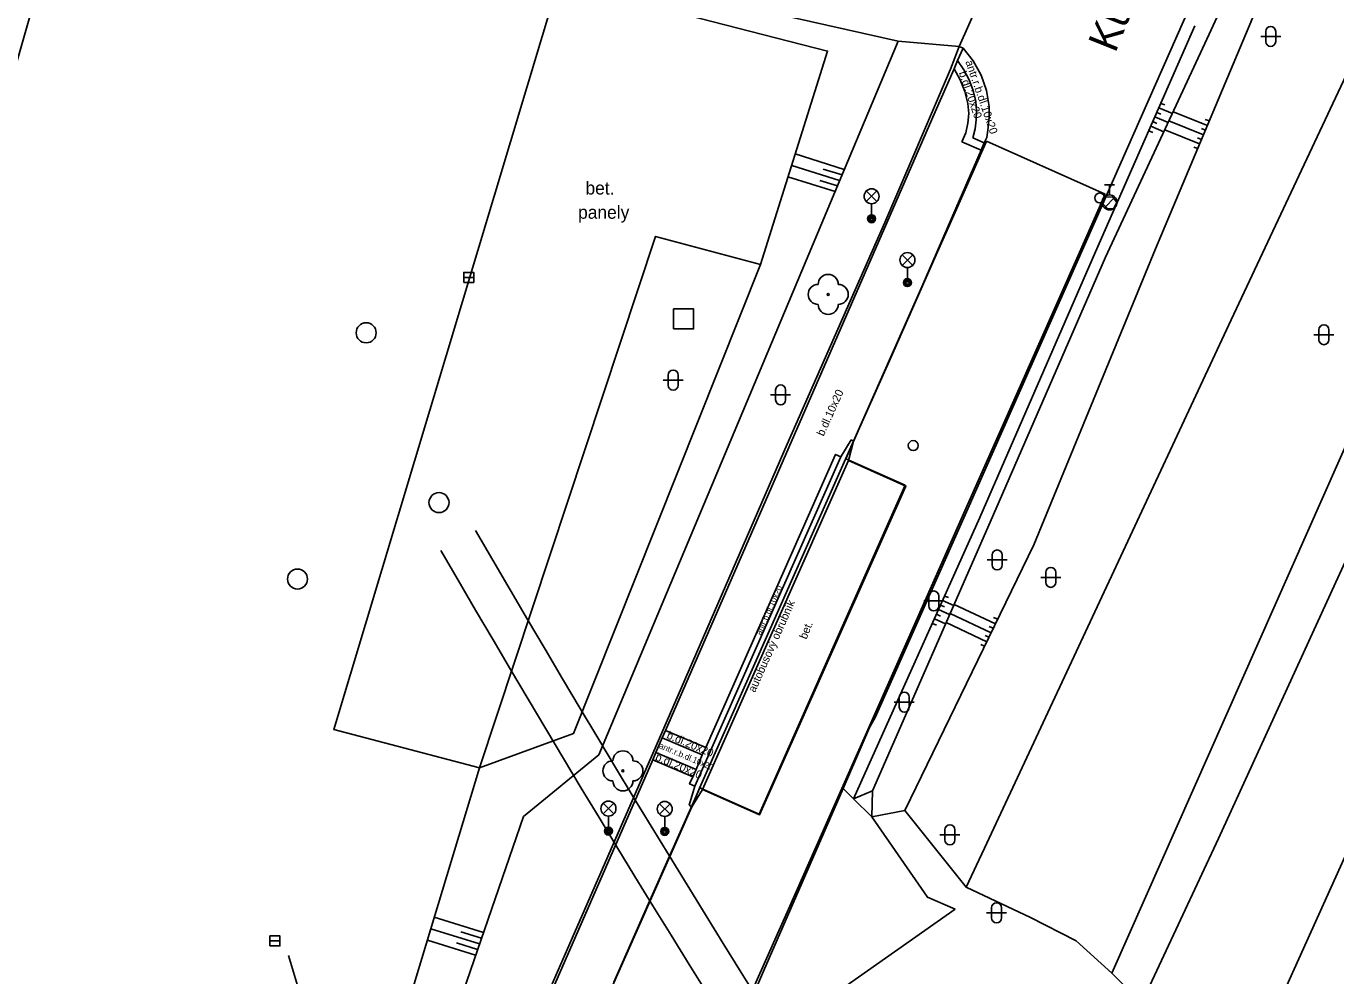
# Model space of a CAD drawing. Extents: x -595546 to -593986, y -1160845 to -1159202.
# Drawn here: x -595283.6 to -595218.1, y -1159466.4 to -1159418.9 of the extents above; entities that cross this region are included whole.
import ezdxf

# ---------------------------------------------------------------- set-up
doc = ezdxf.new("R2010")
doc.units = 0
for name, color, linetype in [('154_plocha_vozovka', 7, 'Continuous'), ('Level 22', 7, 'Continuous'), ('Level 26', 7, 'Continuous'), ('Level 27', 7, 'Continuous'), ('Level 28', 7, 'Continuous'), ('Level 33', 7, 'Continuous'), ('Level 36', 7, 'Continuous'), ('Nazvy ulic', 7, 'Continuous'), ('Specificka linie pasportu komunikaci', 7, 'Continuous'), ('TM - chodniky - VP', 7, 'Continuous'), ('TM - dolni hrana svahu', 7, 'Continuous'), ('TM - horni hrana svahu', 7, 'Continuous'), ('TM - komunikace - VP', 7, 'Continuous'), ('TM - letecke snimky - pomocna linie', 7, 'Continuous'), ('TM - plot drateny_ kovovy - VP', 7, 'Continuous'), ('TM - plot zdeny_ ohradni zed - VP', 7, 'Continuous'), ('TM - popis povrchu', 7, 'Continuous'), ('TM - poznamka', 7, 'Continuous'), ('TM - rozhrani mezi zpev. plochami mezi sebou - VP', 7, 'Continuous'), ('TM - rozhrani ploch obecne - VP', 7, 'Continuous'), ('TM - srafovani', 7, 'Continuous'), ('TM - vjezd na pozemek', 7, 'Continuous')]:
    doc.layers.add(name, color=color, linetype=linetype)

msp = doc.modelspace()

# ---------------------------------------------------------------- linework, layer by layer
at = {"layer": '154_plocha_vozovka'}
for p, q in [((-595235.746, -1159425.084), (-595237.135, -1159428.218)), ((-595235.564, -1159424.674), (-595235.746, -1159425.084)), ((-595229.631, -1159427.328), (-595235.564, -1159424.674)), ((-595230.92, -1159430.236), (-595229.631, -1159427.328)), ((-595237.135, -1159428.218), (-595238.151, -1159430.509)), ((-595233.086, -1159435.123), (-595230.92, -1159430.236)), ((-595238.151, -1159430.509), (-595240.39, -1159435.561)), ((-595240.39, -1159435.561), (-595241.849, -1159438.852)), ((-595234.982, -1159439.398), (-595233.086, -1159435.123)), ((-595241.849, -1159438.852), (-595242.598, -1159440.548)), ((-595236.513, -1159442.854), (-595234.982, -1159439.398)), ((-595242.598, -1159440.548), (-595239.631, -1159441.863)), ((-595239.631, -1159441.863), (-595243.024, -1159449.517)), ((-595239.601, -1159449.818), (-595236.513, -1159442.854)), ((-595243.024, -1159449.517), (-595246.927, -1159458.32)), ((-595242.734, -1159456.886), (-595239.601, -1159449.818)), ((-595249.896, -1159457.004), (-595250.145, -1159457.566)), ((-595246.927, -1159458.32), (-595249.896, -1159457.004)), ((-595245.47, -1159463.059), (-595242.734, -1159456.886)), ((-595250.145, -1159457.566), (-595251.278, -1159460.121)), ((-595251.278, -1159460.121), (-595252.46, -1159462.788)), ((-595252.46, -1159462.788), (-595254.196, -1159466.713)), ((-595247.293, -1159467.174), (-595245.47, -1159463.059))]:
    msp.add_line(p, q, dxfattribs=at)
at = {"layer": 'Level 22'}
for centre in [(-595243.48, -1159432.33), (-595253.74, -1159456.15)]:
    msp.add_circle(centre, 0.05, dxfattribs=at)
for centre, start, end in [((-595243.48, -1159431.83), 0, 180), ((-595243.98, -1159432.33), 90, 270), ((-595242.98, -1159432.33), 270, 90), ((-595243.48, -1159432.83), 180, 0), ((-595253.74, -1159455.65), 0, 180), ((-595254.24, -1159456.15), 90, 270), ((-595253.24, -1159456.15), 270, 90), ((-595253.74, -1159456.65), 180, 0)]:
    msp.add_arc(centre, 0.5, start, end, dxfattribs=at)
at = {"layer": 'Level 26'}
msp.add_lwpolyline([(-595251.21, -1159434.06), (-595250.21, -1159434.06), (-595250.21, -1159433.06), (-595251.21, -1159433.06)], close=True, dxfattribs=at)
at = {"layer": 'Level 27'}
for p, q in [((-595261.69, -1159431.48), (-595261.19, -1159431.48)), ((-595271.38, -1159464.65), (-595270.88, -1159464.65))]:
    msp.add_line(p, q, dxfattribs=at)
for points in [[(-595261.69, -1159431.73), (-595261.19, -1159431.73), (-595261.19, -1159431.23), (-595261.69, -1159431.23)], [(-595271.38, -1159464.9), (-595270.88, -1159464.9), (-595270.88, -1159464.4), (-595271.38, -1159464.4)]]:
    msp.add_lwpolyline(points, close=True, dxfattribs=at)
for centre in [(-595266.57, -1159434.25), (-595262.93, -1159442.74), (-595270, -1159446.56)]:
    msp.add_circle(centre, 0.5, dxfattribs=at)
at = {"layer": 'Level 28'}
for p, q in [((-595229.67, -1159426.855), (-595229.17, -1159426.855)), ((-595229.42, -1159427.355), (-595229.42, -1159426.855)), ((-595229.678, -1159428.002), (-595229.148, -1159427.472))]:
    msp.add_line(p, q, dxfattribs=at)
for centre, radius in [((-595229.91, -1159427.51), 0.25), ((-595229.42, -1159427.73), 0.375), ((-595239.23, -1159439.89), 0.25)]:
    msp.add_circle(centre, radius, dxfattribs=at)
at = {"layer": 'Level 33'}
for p, q in [((-595241.575, -1159427.69), (-595241.045, -1159427.16)), ((-595241.575, -1159427.16), (-595241.045, -1159427.69)), ((-595241.31, -1159427.8), (-595241.31, -1159428.55)), ((-595239.785, -1159430.88), (-595239.255, -1159430.35)), ((-595239.785, -1159430.35), (-595239.255, -1159430.88)), ((-595239.52, -1159430.99), (-595239.52, -1159431.74)), ((-595254.725, -1159458.3), (-595254.195, -1159457.77)), ((-595254.725, -1159457.77), (-595254.195, -1159458.3)), ((-595251.915, -1159458.32), (-595251.385, -1159457.79)), ((-595251.915, -1159457.79), (-595251.385, -1159458.32)), ((-595254.46, -1159458.41), (-595254.46, -1159459.16)), ((-595251.65, -1159458.43), (-595251.65, -1159459.18))]:
    msp.add_line(p, q, dxfattribs=at)
for centre, radius in [((-595241.31, -1159427.425), 0.375), ((-595241.31, -1159428.55), 0.2), ((-595241.31, -1159428.55), 0.145), ((-595241.31, -1159428.55), 0.0876), ((-595239.52, -1159430.615), 0.375), ((-595239.52, -1159431.74), 0.2), ((-595239.52, -1159431.74), 0.145), ((-595239.52, -1159431.74), 0.0876), ((-595254.46, -1159458.035), 0.375), ((-595251.65, -1159458.055), 0.375), ((-595254.46, -1159459.16), 0.2), ((-595254.46, -1159459.16), 0.145), ((-595254.46, -1159459.16), 0.0876), ((-595251.65, -1159459.18), 0.2), ((-595251.65, -1159459.18), 0.145), ((-595251.65, -1159459.18), 0.0876)]:
    msp.add_circle(centre, radius, dxfattribs=at)
at = {"layer": 'Level 36'}
for p, q in [((-595221.616, -1159419.186), (-595221.616, -1159419.686)), ((-595221.116, -1159419.186), (-595221.116, -1159419.686)), ((-595221.866, -1159419.436), (-595220.866, -1159419.436)), ((-595218.956, -1159434.096), (-595218.956, -1159434.596)), ((-595218.456, -1159434.096), (-595218.456, -1159434.596)), ((-595219.206, -1159434.346), (-595218.206, -1159434.346)), ((-595251.726, -1159436.616), (-595250.726, -1159436.616)), ((-595251.476, -1159436.366), (-595251.476, -1159436.866)), ((-595250.976, -1159436.366), (-595250.976, -1159436.866)), ((-595246.356, -1159437.356), (-595245.356, -1159437.356)), ((-595246.106, -1159437.106), (-595246.106, -1159437.606)), ((-595245.606, -1159437.106), (-595245.606, -1159437.606)), ((-595235.286, -1159445.356), (-595235.286, -1159445.856)), ((-595234.786, -1159445.356), (-595234.786, -1159445.856)), ((-595235.536, -1159445.606), (-595234.536, -1159445.606)), ((-595232.856, -1159446.476), (-595231.856, -1159446.476)), ((-595232.606, -1159446.226), (-595232.606, -1159446.726)), ((-595232.106, -1159446.226), (-595232.106, -1159446.726)), ((-595238.706, -1159447.656), (-595237.706, -1159447.656)), ((-595238.456, -1159447.406), (-595238.456, -1159447.906)), ((-595237.956, -1159447.406), (-595237.956, -1159447.906)), ((-595239.926, -1159452.466), (-595239.926, -1159452.966)), ((-595239.426, -1159452.466), (-595239.426, -1159452.966)), ((-595240.176, -1159452.716), (-595239.176, -1159452.716)), ((-595237.646, -1159459.096), (-595237.646, -1159459.596)), ((-595237.146, -1159459.096), (-595237.146, -1159459.596)), ((-595237.896, -1159459.346), (-595236.896, -1159459.346)), ((-595235.316, -1159462.996), (-595235.316, -1159463.496)), ((-595234.816, -1159462.996), (-595234.816, -1159463.496)), ((-595235.566, -1159463.246), (-595234.566, -1159463.246))]:
    msp.add_line(p, q, dxfattribs=at)
for centre, start, end in [((-595221.366, -1159419.186), 0, 180), ((-595221.366, -1159419.686), 180, 0), ((-595218.706, -1159434.096), 0, 180), ((-595218.706, -1159434.596), 180, 0), ((-595251.226, -1159436.366), 0, 180), ((-595251.226, -1159436.866), 180, 0), ((-595245.856, -1159437.106), 0, 180), ((-595245.856, -1159437.606), 180, 0), ((-595235.036, -1159445.356), 0, 180), ((-595235.036, -1159445.856), 180, 0), ((-595232.356, -1159446.226), 0, 180), ((-595232.356, -1159446.726), 180, 0), ((-595238.206, -1159447.406), 0, 180), ((-595238.206, -1159447.906), 180, 0), ((-595239.676, -1159452.466), 0, 180), ((-595239.676, -1159452.966), 180, 0), ((-595237.396, -1159459.096), 0, 180), ((-595237.396, -1159459.596), 180, 0), ((-595235.066, -1159462.996), 0, 180), ((-595235.066, -1159463.496), 180, 0)]:
    msp.add_arc(centre, 0.25, start, end, dxfattribs=at)
at = {"layer": 'Specificka linie pasportu komunikaci'}
msp.add_lwpolyline([(-595245.44, -1159468.92), (-595237.13, -1159463.07)], dxfattribs=at)
at = {"layer": 'TM - chodniky - VP'}
for points in [[(-595260.91, -1159456), (-595268.19, -1159454.09), (-595256.95, -1159416.7)], [(-595277.02, -1159491.74), (-595274.17, -1159492.17), (-595272.8, -1159491.66), (-595271.7, -1159490.56), (-595270.54, -1159487.84), (-595260.91, -1159456)]]:
    msp.add_lwpolyline(points, dxfattribs=at)
at = {"layer": 'TM - dolni hrana svahu'}
for points in [[(-595218.17, -1159405.76), (-595224.44, -1159419.33), (-595229.62, -1159430.47), (-595235.38, -1159443.72), (-595241.27, -1159457.15)], [(-595242.21, -1159457.54), (-595241.27, -1159457.15)], [(-595241.27, -1159457.15), (-595241.3, -1159458.44)]]:
    msp.add_lwpolyline(points, dxfattribs=at)
at = {"layer": 'TM - horni hrana svahu'}
for points in [[(-595239.65, -1159458.13), (-595233.21, -1159444.85), (-595227.12, -1159430.06), (-595222.01, -1159417.89)], [(-595235.9, -1159443.49), (-595230.12, -1159430.2), (-595225.15, -1159418.91)], [(-595239.99, -1159419.68), (-595254.95, -1159455.34), (-595258.71, -1159458.43)], [(-595235.9, -1159443.49), (-595242.21, -1159457.54)], [(-595241.3, -1159458.44), (-595242.21, -1159457.54)], [(-595271.28, -1159494.52), (-595270.92, -1159493.92), (-595258.71, -1159458.43)], [(-595241.3, -1159458.44), (-595239.65, -1159458.13)], [(-595236.59, -1159461.96), (-595239.65, -1159458.13)]]:
    msp.add_lwpolyline(points, dxfattribs=at)
at = {"layer": 'TM - komunikace - VP'}
for points in [[(-595241.41, -1159453.98), (-595241.14, -1159453.48), (-595236.57, -1159443.2), (-595229.75, -1159427.8), (-595229.6, -1159427.45), (-595225.72, -1159418.67), (-595221.85, -1159410.19)], [(-595236.94, -1159419.94), (-595236.73, -1159420.03)], [(-595236.73, -1159420.03), (-595236.23, -1159420.66)], [(-595236.23, -1159420.66), (-595235.84, -1159421.37), (-595235.57, -1159422.14), (-595235.44, -1159422.94)], [(-595235.44, -1159422.94), (-595235.44, -1159423.46), (-595235.48, -1159423.98), (-595235.56, -1159424.49)], [(-595235.56, -1159424.49), (-595235.68, -1159424.76), (-595235.8, -1159425.03), (-595235.84, -1159425.12), (-595238.8, -1159431.96), (-595242.22, -1159439.66)], [(-595242.22, -1159439.66), (-595242.47, -1159440.63), (-595249.76, -1159457.08), (-595250.29, -1159457.95)], [(-595242.73, -1159457.03), (-595241.41, -1159453.98)], [(-595246.71, -1159466.16), (-595242.73, -1159457.03)], [(-595261.01, -1159482.34), (-595257.68, -1159474.6), (-595253.61, -1159465.43), (-595250.29, -1159457.95)], [(-595247.11, -1159467.09), (-595246.71, -1159466.16)]]:
    msp.add_lwpolyline(points, dxfattribs=at)
for centre, radius, start, end in [((-594569.63, -1159043.795), 799, 210.069145, 217.958711), ((-594569.63, -1159043.795), 801, 210.069145, 217.958532), ((-595361.467, -1159492.757), 95.05, 350.13514, 16.73619)]:
    msp.add_arc(centre, radius, start, end, dxfattribs=at)
at = {"layer": 'TM - letecke snimky - pomocna linie'}
for points in [[(-595190.29, -1159378.99), (-595191.96, -1159384.99), (-595200.61, -1159404.66), (-595216.31, -1159436.95), (-595229.31, -1159466.26)], [(-595239.92, -1159502.88), (-595235.97, -1159497.73), (-595233.68, -1159495.17), (-595230.77, -1159490.05), (-595224.5, -1159476.03), (-595223.89, -1159474.26), (-595211.71, -1159447.27), (-595198.79, -1159419.27), (-595188.29, -1159396.6), (-595182.56, -1159385.66), (-595180.85, -1159384.2)], [(-595233.37, -1159463.48), (-595231.09, -1159464.65)], [(-595231.09, -1159464.65), (-595229.31, -1159466.26)], [(-595229.31, -1159466.26), (-595228.6, -1159466.97), (-595228.72, -1159469.69)]]:
    msp.add_lwpolyline(points, dxfattribs=at)
at = {"layer": 'TM - plot drateny_ kovovy - VP'}
for points in [[(-595246.14, -1159418.29), (-595239.99, -1159419.68)], [(-595216.57, -1159419.17), (-595223.34, -1159433.6), (-595235.67, -1159460.02), (-595236.59, -1159461.96), (-595233.37, -1159463.48)], [(-595239.99, -1159419.68), (-595236.94, -1159419.94)], [(-595237.37, -1159421.08), (-595236.94, -1159419.94)]]:
    msp.add_lwpolyline(points, dxfattribs=at)
at = {"layer": 'TM - plot zdeny_ ohradni zed - VP'}
for points in [[(-595237.37, -1159421.08), (-595240.65, -1159428.73), (-595245.53, -1159439.82)], [(-595245.53, -1159439.82), (-595252.08, -1159454.89), (-595256.28, -1159464.51), (-595263.62, -1159481.31)]]:
    msp.add_lwpolyline(points, dxfattribs=at)
at = {"layer": 'TM - rozhrani mezi zpev. plochami mezi sebou - VP'}
for points in [[(-595237.19, -1159421.06), (-595236.89, -1159421.61), (-595236.66, -1159422.19), (-595236.51, -1159422.79)], [(-595237.01, -1159420.64), (-595236.7, -1159421.11), (-595236.44, -1159421.61), (-595236.24, -1159422.14), (-595236.11, -1159422.69)], [(-595236.51, -1159422.79), (-595236.46, -1159423.28), (-595236.5, -1159423.77), (-595236.61, -1159424.25), (-595236.8, -1159424.7)], [(-595236.11, -1159422.69), (-595236.07, -1159423.15), (-595236.08, -1159423.6), (-595236.14, -1159424.06), (-595236.26, -1159424.5)], [(-595236.8, -1159424.7), (-595235.84, -1159425.12)], [(-595236.26, -1159424.5), (-595235.68, -1159424.76)], [(-595242.85, -1159440.45), (-595243.11, -1159440.33), (-595249.6, -1159454.98), (-595249.78, -1159455.35), (-595250.08, -1159456.08), (-595250.25, -1159456.45), (-595250.41, -1159456.8), (-595250.15, -1159456.92)], [(-595242.47, -1159440.63), (-595239.6, -1159441.91), (-595246.91, -1159458.34), (-595249.76, -1159457.08)], [(-595251.77, -1159454.5), (-595249.78, -1159455.35)], [(-595249.6, -1159454.98), (-595251.61, -1159454.14)], [(-595250.08, -1159456.08), (-595252.09, -1159455.23)], [(-595252.25, -1159455.6), (-595250.25, -1159456.45)]]:
    msp.add_lwpolyline(points, dxfattribs=at)
at = {"layer": 'TM - rozhrani ploch obecne - VP'}
for points in [[(-595302.34, -1159484.59), (-595281.81, -1159412.96)], [(-595256.95, -1159416.7), (-595243.51, -1159420.17), (-595246.86, -1159430.83)], [(-595236.73, -1159420.03), (-595237.01, -1159420.64), (-595237.19, -1159421.06), (-595238.14, -1159423.2), (-595240.55, -1159428.75), (-595245.16, -1159439.33), (-595251.61, -1159454.14), (-595251.77, -1159454.5), (-595252.09, -1159455.23), (-595252.25, -1159455.6), (-595256.11, -1159464.45), (-595263.52, -1159481.42), (-595266.64, -1159488.56), (-595266.79, -1159488.91), (-595267.12, -1159489.66), (-595267.28, -1159490.02), (-595270.92, -1159498.37), (-595271.04, -1159498.34)], [(-595229.25, -1159427.47), (-595229.6, -1159427.45)], [(-595229.25, -1159427.47), (-595229.06, -1159427.74), (-595229.23, -1159428.05), (-595229.53, -1159428.04)], [(-595229.75, -1159427.8), (-595229.53, -1159428.04)], [(-595246.86, -1159430.83), (-595252.11, -1159429.43), (-595260.91, -1159456)], [(-595246.86, -1159430.83), (-595256.21, -1159454.29), (-595260.91, -1159456)], [(-595223.98, -1159459.53), (-595213.23, -1159436.05)], [(-595250.43, -1159457.87), (-595250.15, -1159456.92), (-595242.85, -1159440.45), (-595242.33, -1159439.6)], [(-595242.22, -1159439.66), (-595242.62, -1159440.57), (-595249.91, -1159457.02), (-595250.29, -1159457.95)], [(-595242.22, -1159439.66), (-595242.33, -1159439.6)], [(-595242.21, -1159457.54), (-595242.73, -1159457.03)], [(-595250.43, -1159457.87), (-595250.29, -1159457.95)], [(-595237.13, -1159463.07), (-595238.52, -1159462.46), (-595241.3, -1159458.44)], [(-595228.72, -1159469.69), (-595223.98, -1159459.53)]]:
    msp.add_lwpolyline(points, dxfattribs=at)
at = {"layer": 'TM - srafovani'}
for points in [[(-595226.95, -1159423), (-595226.28, -1159423.29)], [(-595226.85, -1159422.78), (-595226.66, -1159422.86)], [(-595227.25, -1159423.69), (-595227.05, -1159423.78)], [(-595227.15, -1159423.46), (-595226.49, -1159423.74)], [(-595227.05, -1159423.23), (-595226.86, -1159423.32)], [(-595224.72, -1159424.35), (-595226.45, -1159423.65)], [(-595224.53, -1159423.89), (-595226.24, -1159423.2)], [(-595224.43, -1159423.66), (-595224.64, -1159423.58)], [(-595227.46, -1159424.15), (-595227.25, -1159424.24)], [(-595227.36, -1159423.92), (-595226.7, -1159424.2)], [(-595224.92, -1159424.81), (-595226.66, -1159424.1)], [(-595224.63, -1159424.12), (-595224.83, -1159424.04)], [(-595225.01, -1159425.04), (-595225.21, -1159424.97)], [(-595224.82, -1159424.58), (-595225.02, -1159424.5)], [(-595245.13, -1159425.31), (-595242.68, -1159426.08)], [(-595245.3, -1159425.88), (-595242.91, -1159426.64)], [(-595243.73, -1159426.07), (-595242.79, -1159426.36)], [(-595245.49, -1159426.46), (-595243.14, -1159427.19)], [(-595243.89, -1159426.64), (-595243.02, -1159426.91)], [(-595237.87, -1159447.87), (-595237.67, -1159447.95)], [(-595237.76, -1159447.64), (-595237.2, -1159447.88)], [(-595237.66, -1159447.41), (-595237.47, -1159447.49)], [(-595235.12, -1159448.8), (-595237.18, -1159447.83)], [(-595238.17, -1159448.55), (-595237.61, -1159448.8)], [(-595238.07, -1159448.32), (-595237.87, -1159448.41)], [(-595237.97, -1159448.09), (-595237.41, -1159448.34)], [(-595235.34, -1159449.25), (-595237.38, -1159448.29)], [(-595235.01, -1159448.57), (-595235.22, -1159448.48)], [(-595238.27, -1159448.78), (-595238.07, -1159448.87)], [(-595235.56, -1159449.7), (-595237.58, -1159448.74)], [(-595235.23, -1159449.02), (-595235.43, -1159448.93)], [(-595235.67, -1159449.92), (-595235.86, -1159449.84)], [(-595235.45, -1159449.47), (-595235.64, -1159449.38)], [(-595263.17, -1159463.47), (-595260.71, -1159464.23)], [(-595263.34, -1159464.04), (-595260.9, -1159464.8)], [(-595261.84, -1159464.19), (-595260.8, -1159464.52)], [(-595263.51, -1159464.61), (-595261.1, -1159465.37)], [(-595262.05, -1159464.75), (-595261, -1159465.08)]]:
    msp.add_lwpolyline(points, dxfattribs=at)
at = {"layer": 'TM - vjezd na pozemek'}
msp.add_lwpolyline([(-595236.94, -1159419.94), (-595234.11, -1159413.58)], dxfattribs=at)

# ---------------------------------------------------------------- texts
at = {"layer": 'Nazvy ulic'}
msp.add_text('Kulkova', height=1.5, rotation=68.19859, dxfattribs=at).set_placement((-595229.133, -1159420.302))
at = {"layer": 'TM - popis povrchu'}
for s, height, rotation, p in [('b.dl.20x20', 0.4, 289, (-595236.96, -1159421.25)), ('antr.r.b.dl.10x20', 0.4, 289, (-595236.63, -1159420.7)), ('b.dl.10x20', 0.4, 65.81108, (-595243.71, -1159439.45)), ('antr.b.dl.10x20', 0.3, 66, (-595246.84, -1159449.39)), ('bet.', 0.4, 68.1707, (-595244.57, -1159449.6)), ('b.dl.20x20', 0.4, 337, (-595251.59, -1159454.51)), ('b.dl.20x20', 0.4, 337, (-595252.16, -1159455.6)), ('antr.r.b.dl.10x20', 0.3, 337, (-595251.96, -1159455))]:
    msp.add_text(s, height=height, rotation=rotation, dxfattribs=at).set_placement(p)
for s, p in [('bet.', (-595255.61, -1159427.34)), ('panely', (-595255.98, -1159428.55))]:
    msp.add_text(s, height=0.65, dxfattribs=at).set_placement(p)
at = {"layer": 'TM - poznamka'}
msp.add_text('autobusový obrubník', height=0.4, rotation=66.11503, dxfattribs=at).set_placement((-595247.14, -1159452.26))

doc.saveas('drawing.dxf')
